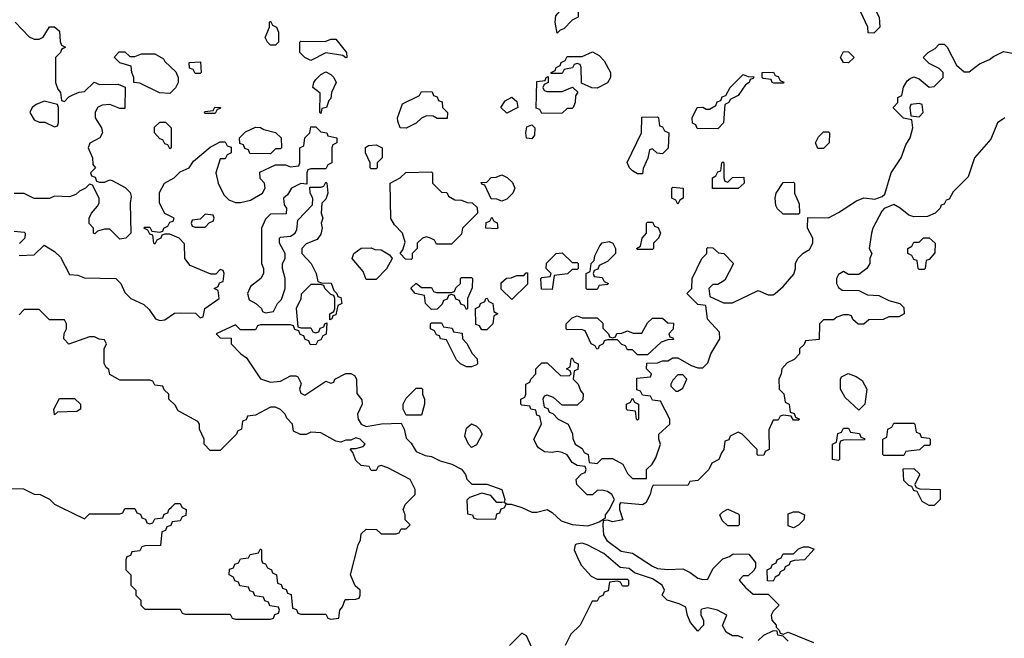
# Model space of a CAD drawing. Header units: inches. Extents: x 2701323 to 2964515, y 494916 to 722124.
# Tile 516 of 656: x 2838692 to 2842609, y 679478 to 681940. Entities that reach past the tile are written whole.
import ezdxf

# ---------------------------------------------------------------- set-up
doc = ezdxf.new("R2010")
doc.units = ezdxf.units.IN
doc.header["$MEASUREMENT"] = 0
for name, color, linetype in [('C8637', 7, 'Continuous'), ('C8638', 7, 'Continuous'), ('C8647', 7, 'Continuous'), ('C8648', 7, 'Continuous')]:
    doc.layers.add(name, color=color, linetype=linetype)

msp = doc.modelspace()

# ---------------------------------------------------------------- linework, layer by layer
at = {"layer": 'C8637', "color": 2, "elevation": 2}
for points in [[(2838854.8, 680000), (2838950, 679954), (2838970, 679974), (2839090, 679974), (2839102, 679978), (2839110, 679994), (2839150, 679994), (2839158, 679978), (2839172.7, 679972.7), (2839178, 679958), (2839192.7, 679952.7), (2839198, 679938), (2839210, 679934), (2839222, 679938), (2839230, 679954), (2839262, 679958), (2839267.3, 679972.7), (2839282, 679978), (2839286, 679990), (2839296, 680000)], [(2839337, 680000), (2839338, 679998), (2839354, 679990), (2839352.7, 679967.3), (2839338, 679962), (2839330, 679946), (2839298, 679942), (2839292.7, 679927.3), (2839278, 679922), (2839272.7, 679907.3), (2839258, 679902), (2839252.7, 679847.3), (2839190, 679846), (2839178, 679842), (2839170, 679826), (2839138, 679822), (2839132.7, 679807.3), (2839118, 679802), (2839114, 679790), (2839114, 679750), (2839134, 679730), (2839134, 679690), (2839154, 679670), (2839154, 679650), (2839174, 679630), (2839174, 679610), (2839190, 679594), (2839330, 679594), (2839338, 679578), (2839350, 679574), (2839530, 679574), (2839538, 679558), (2839550, 679554), (2839690, 679554), (2839702, 679558), (2839707.3, 679572.7), (2839722, 679578), (2839726, 679590), (2839722, 679602), (2839687.3, 679607.3), (2839682, 679622), (2839667.3, 679627.3), (2839662, 679642), (2839627.3, 679647.3), (2839622, 679662), (2839607.3, 679667.3), (2839602, 679682), (2839567.3, 679687.3), (2839562, 679702), (2839547.3, 679707.3), (2839542, 679722), (2839526, 679730), (2839527.3, 679752.7), (2839542, 679758), (2839547.3, 679772.7), (2839562, 679778), (2839570, 679794), (2839602, 679798), (2839608.4, 679811.6), (2839642, 679818), (2839650, 679834), (2839654, 679830), (2839654, 679790), (2839658, 679778), (2839670, 679774), (2839678, 679758), (2839694, 679750), (2839698, 679738), (2839714, 679730), (2839718, 679698), (2839732.7, 679692.7), (2839738, 679678), (2839752.7, 679672.7), (2839758, 679658), (2839772.7, 679652.7), (2839778, 679598), (2839792.7, 679592.7), (2839798, 679578), (2839810, 679574), (2839910, 679574), (2839918, 679558), (2839930, 679554), (2839962, 679558), (2839966, 679590), (2839976.4, 679603.6), (2839987.3, 679632.7), (2840000, 679633.1)]]:
    msp.add_lwpolyline(points, dxfattribs=at)
at = {"layer": 'C8638', "color": 2, "elevation": 2}
for points in [[(2838674, 681930), (2838730, 681872), (2838750, 681862), (2838770, 681862), (2838786, 681870), (2838810, 681912), (2838830, 681912), (2838850, 681894), (2838852.7, 681852.7), (2838858, 681838), (2838874, 681830), (2838858, 681822), (2838854, 681810), (2838834, 681790), (2838834, 681690), (2838843.6, 681663.6), (2838854, 681650), (2838858, 681618), (2838870, 681614), (2838887.3, 681632.7), (2838900.4, 681639.6), (2838928.4, 681651.6), (2838950, 681654), (2838988.4, 681691.6), (2839010, 681682), (2839083.6, 681683.6), (2839111.6, 681671.6), (2839110, 681586), (2839090, 681586), (2839050, 681602), (2839019.6, 681600.4), (2839002, 681590), (2838992, 681570), (2838992, 681550), (2839018, 681510), (2839021, 681490), (2839010.8, 681469.2), (2838971.6, 681448.4), (2838964.7, 681430), (2838982, 681390), (2838983.6, 681363.6), (2838994, 681350), (2838974, 681330), (2838978, 681318), (2838992.7, 681312.7), (2838998, 681298), (2839010, 681294), (2839030, 681294), (2839050, 681302), (2839059.6, 681299.6), (2839111.6, 681271.6), (2839131.6, 681251.6), (2839136, 681236), (2839131.3, 681210), (2839134, 681090), (2839114, 681070), (2839090, 681066), (2839050, 681106), (2839030, 681106), (2839002, 681098), (2838991.6, 681088.4), (2838986, 681090), (2838986, 681110), (2838968.4, 681128.4), (2838968, 681150), (2838978, 681170), (2839002, 681198), (2839008, 681210), (2839008, 681230), (2838982, 681282), (2838970, 681286), (2838954, 681270), (2838930, 681258), (2838915.3, 681244.7), (2838890, 681235.3), (2838830, 681238), (2838811.1, 681228.9), (2838790, 681228), (2838750, 681228), (2838710, 681248), (2838670, 681248)], [(2838690, 681001), (2838750, 681004.7), (2838790, 681042), (2838830, 681018), (2838854.4, 680994.4), (2838890, 680926), (2838923.6, 680923.6), (2838950, 680912), (2839074, 680910), (2839094, 680890), (2839110, 680854), (2839134, 680830), (2839186, 680806), (2839206.8, 680786.8), (2839232, 680750), (2839250, 680742.8), (2839270, 680746), (2839308.4, 680771.6), (2839330, 680774), (2839391.6, 680771.6), (2839410, 680754), (2839422, 680758), (2839428.9, 680791.1), (2839486, 680830), (2839482, 680862), (2839466, 680870), (2839482, 680878), (2839487.3, 680892.7), (2839502, 680898), (2839506, 680930), (2839502, 680942), (2839490, 680946), (2839472.7, 680927.3), (2839452.7, 680927.3), (2839370, 680962), (2839348.7, 680990), (2839347.3, 681047.3), (2839326, 681070), (2839290, 681086), (2839270, 681086), (2839258, 681082), (2839254, 681070), (2839238, 681062), (2839230, 681046), (2839226, 681050), (2839222, 681082), (2839210, 681086), (2839202, 681102), (2839186, 681110), (2839190, 681114), (2839210, 681114), (2839218, 681098), (2839250, 681094), (2839262, 681098), (2839266, 681110), (2839282, 681118), (2839290, 681134), (2839302, 681138), (2839306, 681150), (2839268.9, 681168.9), (2839248, 681210), (2839248.4, 681251.6), (2839268, 681290), (2839306, 681310), (2839330, 681334), (2839366, 681350), (2839383.1, 681376.9), (2839450, 681432), (2839490, 681454), (2839510, 681454), (2839518, 681438), (2839532.7, 681432.7), (2839534, 681410), (2839518, 681402), (2839510, 681386), (2839490, 681386), (2839472, 681330), (2839482, 681290), (2839503.6, 681243.6), (2839523.6, 681223.6), (2839550, 681212), (2839570, 681212), (2839610, 681222), (2839658, 681250), (2839668, 681270), (2839666, 681290), (2839648.4, 681308.4), (2839647.3, 681332.7), (2839710, 681362), (2839750, 681362), (2839770, 681354), (2839802, 681358), (2839806, 681370), (2839806, 681430), (2839822, 681438), (2839826, 681470), (2839846, 681490), (2839850, 681514), (2839870, 681514), (2839890, 681494), (2839914, 681490), (2839918, 681478), (2839954, 681470), (2839954, 681450), (2839938, 681442), (2839934, 681430), (2839934, 681370), (2839918, 681362), (2839910, 681346), (2839850, 681346), (2839838, 681342), (2839834, 681330), (2839834, 681286), (2839810, 681288), (2839774, 681270), (2839756.9, 681243.1), (2839742, 681230), (2839743.6, 681203.6), (2839754, 681190), (2839752.7, 681167.3), (2839690, 681166), (2839670, 681146), (2839654, 681110), (2839654, 680970), (2839662, 680950), (2839662, 680930), (2839652, 680910), (2839610, 680878), (2839598, 680850), (2839605.4, 680825.4), (2839631.1, 680811.1), (2839654, 680790), (2839658, 680778), (2839670, 680774), (2839702, 680778), (2839718, 680810), (2839734, 680826), (2839748, 680870), (2839748, 680910), (2839738, 680950), (2839738, 680970), (2839748, 680990), (2839748, 681010), (2839726, 681050), (2839726, 681070), (2839730, 681074), (2839770, 681078), (2839788, 681090), (2839794.6, 681105.4), (2839798, 681142), (2839856.4, 681203.6), (2839858, 681230), (2839848, 681250), (2839846, 681274), (2839890, 681274), (2839902, 681278), (2839910, 681294), (2839914, 681290), (2839918, 681250), (2839910, 681226), (2839894, 681210), (2839892, 681170), (2839898, 681150), (2839891.3, 681130), (2839896, 681110), (2839890, 681086), (2839875.3, 681064.7), (2839831.6, 681048.4), (2839814, 681030), (2839814, 681010), (2839852, 680970), (2839872, 680930), (2839878, 680898), (2839892.7, 680892.7), (2839931, 680891), (2839942, 680862), (2839954, 680850), (2839958, 680838), (2839970, 680834), (2839974, 680810), (2839958, 680802), (2839950, 680766), (2839938, 680762), (2839934, 680750), (2839926, 680746), (2839926, 680770), (2839942, 680778), (2839946, 680790), (2839946, 680830), (2839942, 680842), (2839930, 680846), (2839906, 680870), (2839902, 680882), (2839890, 680886), (2839850, 680886), (2839812, 680848), (2839811.1, 680828.9), (2839792, 680790), (2839798, 680718), (2839810, 680714), (2839850, 680714), (2839858, 680698), (2839870, 680694), (2839882, 680698), (2839887.3, 680712.7), (2839902, 680718), (2839906, 680730), (2839914, 680734), (2839911.6, 680688.4), (2839898, 680682), (2839890, 680666), (2839878, 680662), (2839870, 680646), (2839847.3, 680647.3), (2839842, 680662), (2839827.3, 680667.3), (2839822, 680682), (2839807.3, 680687.3), (2839802, 680702), (2839787.3, 680707.3), (2839782, 680722), (2839770, 680726), (2839650, 680726), (2839638, 680722), (2839630, 680706), (2839570, 680706), (2839550, 680726), (2839474, 680690), (2839490, 680674), (2839532.7, 680672.7), (2839534, 680650), (2839572, 680610), (2839594.8, 680594.8), (2839650, 680511.3), (2839690, 680498), (2839730, 680502), (2839770, 680522), (2839790, 680522), (2839798, 680518), (2839811.6, 680491.6), (2839804.7, 680470), (2839810, 680454), (2839826, 680446), (2839910, 680502), (2839930, 680494), (2839942, 680498), (2839946, 680510), (2839990, 680532), (2840000, 680532)], [(2838670, 681098), (2838710, 681094), (2838714, 681090), (2838712, 681070), (2838691, 681049)], [(2840000, 680266), (2839990, 680266), (2839970, 680258), (2839950, 680262), (2839890, 680295.3), (2839850, 680298), (2839831.1, 680288.9), (2839808.9, 680288.9), (2839782, 680302), (2839778, 680330), (2839754.6, 680354.6), (2839748, 680370), (2839730, 680388), (2839710, 680398), (2839690, 680398), (2839630, 680366), (2839598, 680362), (2839592.7, 680347.3), (2839578, 680342), (2839574, 680310), (2839558, 680302), (2839554, 680290), (2839490, 680226), (2839450, 680226), (2839426, 680250), (2839426, 680270), (2839408, 680310), (2839408, 680330), (2839400.4, 680340.4), (2839323.1, 680383.1), (2839310, 680406), (2839286, 680430), (2839286, 680450), (2839267.3, 680467.3), (2839262, 680482), (2839230, 680486), (2839222, 680502), (2839210, 680506), (2839090, 680506), (2839050, 680528), (2839047.3, 680547.3), (2839036.4, 680556.4), (2839028.4, 680571.6), (2839028, 680630), (2839038, 680650), (2839030, 680666), (2839008.4, 680668.4), (2838990, 680678), (2838970, 680678), (2838888, 680648), (2838868, 680670), (2838868.4, 680691.6), (2838878, 680710), (2838878, 680730), (2838870, 680746), (2838810, 680746), (2838770, 680786), (2838710, 680786), (2838690, 680766)], [(2838576, 680000), (2838610, 680034), (2838622, 680038), (2838626, 680050), (2838642, 680058), (2838650, 680074), (2838707.3, 680072.7), (2838750, 680052), (2838774, 680050), (2838810, 680032), (2838830, 680012), (2838854.8, 680000)], [(2839296, 680000), (2839310, 680014), (2839330, 680014), (2839337, 680000)]]:
    msp.add_lwpolyline(points, dxfattribs=at)
for points in [[(2839690, 681838), (2839678, 681850), (2839668.9, 681868.9), (2839686, 681910), (2839686, 681930), (2839690, 681934), (2839698, 681918), (2839714, 681910), (2839722, 681890), (2839722, 681850), (2839710, 681838)], [(2839990, 681788), (2839978, 681798), (2839910, 681808), (2839850, 681778), (2839826, 681790), (2839806, 681810), (2839806, 681850), (2839810, 681854), (2839907.3, 681852.7), (2839930, 681862), (2839950, 681862), (2839992, 681810), (2839994, 681790)], [(2839130, 681794), (2839150, 681794), (2839176.4, 681803.6), (2839230, 681804.7), (2839264.7, 681784.7), (2839270, 681774), (2839312.7, 681732.7), (2839322, 681710), (2839322, 681690), (2839311.6, 681668.4), (2839290, 681646), (2839248.4, 681648.4), (2839170, 681688), (2839146, 681690), (2839146, 681710), (2839138, 681730), (2839135.3, 681755.3), (2839090, 681768), (2839068.7, 681790), (2839070, 681794), (2839088.4, 681811.6), (2839110, 681812)], [(2839390, 681726), (2839382, 681742), (2839367.3, 681747.3), (2839366, 681770), (2839412, 681772), (2839414, 681730), (2839410, 681726)], [(2839890, 681566), (2839886, 681570), (2839887.3, 681647.3), (2839858, 681670), (2839862, 681690), (2839870, 681702), (2839890, 681722), (2839910, 681732), (2839930, 681722), (2839942, 681710), (2839951.3, 681690), (2839932, 681650), (2839930, 681626), (2839922, 681618), (2839912, 681590), (2839894, 681586)], [(2838790, 681615.3), (2838756.9, 681603.1), (2838742, 681590), (2838732, 681570), (2838750, 681542), (2838770, 681532), (2838791.6, 681531.6), (2838830, 681514), (2838842, 681518), (2838846, 681530), (2838846, 681590), (2838842, 681602)], [(2839430, 681566), (2839426, 681570), (2839430, 681574), (2839462, 681578), (2839468.4, 681591.6), (2839491.1, 681591.1), (2839490, 681586), (2839478, 681582), (2839470, 681566)], [(2839290, 681426), (2839282, 681442), (2839270, 681446), (2839262, 681462), (2839250, 681466), (2839228, 681490), (2839228.4, 681511.6), (2839250, 681532), (2839272, 681532), (2839294, 681510), (2839294, 681430)], [(2839690, 681406), (2839607.3, 681407.3), (2839602, 681422), (2839587.3, 681427.3), (2839582, 681442), (2839567.3, 681447.3), (2839566, 681470), (2839590, 681494), (2839630, 681512), (2839650, 681511.3), (2839663.6, 681503.6), (2839710, 681491.3), (2839732, 681470), (2839734, 681430), (2839730, 681426), (2839710, 681426)], [(2839430, 681166), (2839410, 681146), (2839378, 681142), (2839374, 681130), (2839378, 681118), (2839390, 681114), (2839430, 681114), (2839447.3, 681132.7), (2839462, 681138), (2839466, 681150), (2839462, 681162)], [(2838830, 680368), (2838828, 680390), (2838850, 680432), (2838910, 680432), (2838934, 680410), (2838934, 680390), (2838919.6, 680380.4), (2838842, 680378)]]:
    msp.add_lwpolyline(points, close=True, dxfattribs=at)
at = {"layer": 'C8647', "color": 2, "elevation": 2}
for points in [[(2840000, 679633.1), (2840030, 679634), (2840042, 679638), (2840046, 679650), (2840046, 679670), (2840027.3, 679687.3), (2840008, 679730), (2840038, 679850), (2840048, 679870), (2840050, 679894), (2840070, 679912), (2840111.6, 679911.6), (2840130, 679894), (2840190, 679894), (2840202, 679898), (2840210, 679914), (2840230, 679914), (2840246, 679930), (2840226, 679950), (2840226, 679970), (2840218, 679990), (2840222, 680000)], [(2840472.9, 680000), (2840474, 679974), (2840494, 679970), (2840498, 679958), (2840512.7, 679952.7), (2840586, 679954), (2840590, 679974), (2840602, 679978), (2840607.3, 679992.7), (2840622, 679998), (2840622.7, 680000)], [(2840686.2, 680000), (2840690, 679998.8), (2840730, 679980.7), (2840750, 679980.7), (2840790, 679990.8), (2840810, 679978.8), (2840846.2, 679946.2), (2840890, 679930.5), (2840950, 679926), (2840970, 679931.3), (2840998, 679942), (2841022, 679958), (2841022, 679970), (2841038, 679990), (2841043, 680000)], [(2841078.4, 680000), (2841078.8, 679990), (2841091.3, 679950), (2841050, 679942), (2841030, 679948), (2841014, 679946), (2841011.6, 679928.4), (2841014.8, 679890), (2841027.9, 679867.9), (2841084.9, 679824.9), (2841130, 679817.3), (2841210, 679764.7), (2841230, 679756), (2841270, 679751.3), (2841330, 679754), (2841359.8, 679739.8), (2841390, 679718), (2841410, 679712), (2841430, 679714), (2841450, 679754), (2841490, 679794), (2841516.4, 679803.6), (2841530, 679814), (2841592.7, 679812.7), (2841619.6, 679779.6), (2841619.6, 679760.4), (2841612.7, 679747.3), (2841590, 679726), (2841570, 679726), (2841554, 679710), (2841579.6, 679679.6), (2841610, 679654), (2841670, 679654), (2841714, 679610), (2841690, 679586), (2841682, 679570), (2841684.7, 679550), (2841702, 679530), (2841702, 679522), (2841714, 679510), (2841718, 679498), (2841730, 679494), (2841750, 679502), (2841850, 679460.7)], [(2841570, 679478), (2841550, 679488), (2841528.4, 679488.4), (2841503.1, 679503.1), (2841488.4, 679528.4), (2841506, 679570), (2841468, 679590), (2841430, 679599), (2841405.4, 679594.6), (2841402, 679590), (2841402, 679570), (2841412, 679550), (2841412, 679530), (2841390, 679506), (2841360.4, 679540.4), (2841348.4, 679568.4), (2841342, 679602), (2841315.3, 679615.3), (2841268, 679630), (2841248, 679650), (2841258, 679670), (2841248, 679690), (2841210, 679715.3), (2841138, 679738), (2841116.5, 679756.5), (2841080.4, 679760.4), (2841016.2, 679816.2), (2840950, 679849.4), (2840930, 679857.2), (2840906.8, 679853.2), (2840902, 679850), (2840898, 679830), (2840914.8, 679790), (2840927.3, 679767.3), (2840965.4, 679725.4), (2840990, 679714), (2841110, 679714), (2841114, 679710), (2841114, 679690), (2841110, 679686), (2841090, 679686), (2841082, 679702), (2841070, 679706), (2841038, 679702), (2841032.7, 679667.3), (2841018, 679662), (2841014, 679650), (2840998, 679642), (2840990, 679626), (2840970, 679626), (2840922, 679530), (2840885.4, 679494.6), (2840862, 679450)], [(2841750, 679466), (2841730, 679486), (2841708, 679490), (2841706, 679506), (2841690, 679508), (2841651.1, 679488.9), (2841630, 679468.7)], [(2840730, 679442), (2840708.4, 679488.4), (2840690, 679498), (2840641, 679450)]]:
    msp.add_lwpolyline(points, dxfattribs=at)
for points in [[(2841510, 679926), (2841487.3, 679947.3), (2841478, 679970), (2841490, 679982), (2841510, 679992), (2841550, 679974), (2841554, 679970), (2841554, 679930), (2841550, 679926)], [(2841770, 679918), (2841750, 679926), (2841750, 679974), (2841770, 679982), (2841790, 679982), (2841814, 679970), (2841812, 679950), (2841790, 679928)], [(2841690, 679706), (2841667.3, 679707.3), (2841666, 679750), (2841682, 679758), (2841686, 679770), (2841702, 679778), (2841706, 679790), (2841722, 679798), (2841730, 679814), (2841770, 679814), (2841790, 679834), (2841810, 679842), (2841830, 679842), (2841852.7, 679832.7), (2841814, 679790), (2841772.7, 679787.3), (2841758, 679782), (2841754, 679770), (2841738, 679762), (2841734, 679750), (2841718, 679742), (2841714, 679730), (2841698, 679722)]]:
    msp.add_lwpolyline(points, close=True, dxfattribs=at)
at = {"layer": 'C8648', "color": 2, "elevation": 2}
for points in [[(2842090, 681886), (2842067.3, 681887.3), (2842066, 681910), (2842038, 681970), (2842038, 681990), (2842028, 682010), (2842026, 682090), (2842030, 682094), (2842034, 682090), (2842038, 682058), (2842072, 682050), (2842082, 682030), (2842083.6, 682003.6), (2842112, 681950), (2842114, 681910)], [(2840830, 681886), (2840822, 681930), (2840824.7, 681955.3), (2840850, 681984.7), (2840871.1, 681991.1), (2840894, 681990), (2840914, 681970), (2840914, 681950), (2840890, 681938), (2840856.9, 681903.1), (2840842, 681898)], [(2840990, 681668), (2840968.4, 681668.4), (2840927.3, 681687.3), (2840926, 681750), (2840922, 681762), (2840910, 681766), (2840898, 681762), (2840892, 681748), (2840858, 681742), (2840850, 681726), (2840806, 681726), (2840806, 681730), (2840822, 681738), (2840826, 681750), (2840842, 681758), (2840846, 681770), (2840862, 681778), (2840870, 681794), (2840930, 681794), (2840971.6, 681811.6), (2840996.9, 681796.9), (2841016.9, 681776.9), (2841042, 681730), (2841042, 681710), (2841031.1, 681688.9)], [(2841990, 681768.7), (2841969, 681769), (2841958, 681790), (2841970, 681814), (2841990, 681812), (2842012, 681790)], [(2840790, 681654), (2840850, 681654), (2840892, 681672), (2840912, 681652), (2840903.6, 681636.4), (2840902, 681610), (2840894, 681590), (2840890, 681586), (2840870, 681586), (2840850, 681568), (2840770, 681566), (2840762, 681582), (2840747.3, 681587.3), (2840750, 681694), (2840782, 681698), (2840786, 681710), (2840794, 681714), (2840794, 681690), (2840778, 681682), (2840774, 681670), (2840778, 681658)], [(2841470, 681506), (2841387.3, 681507.3), (2841382, 681522), (2841368.4, 681528.4), (2841368, 681550), (2841388, 681590), (2841410, 681592), (2841423.6, 681583.6), (2841436.4, 681583.6), (2841462, 681598), (2841467.3, 681612.7), (2841482, 681618), (2841487.3, 681632.7), (2841502, 681638), (2841518, 681670), (2841570, 681722), (2841590, 681714), (2841612.7, 681712.7), (2841610, 681706), (2841598, 681702), (2841594, 681690), (2841579.6, 681680.4), (2841550, 681638), (2841518, 681622), (2841514, 681610), (2841498, 681602), (2841492, 681530)], [(2841692.7, 681687.3), (2841686, 681690), (2841682, 681702), (2841650, 681706), (2841646, 681710), (2841646, 681730), (2841691.6, 681731.6), (2841698, 681718), (2841710, 681714), (2841718, 681698), (2841731.6, 681691.6), (2841730, 681688)], [(2840352.7, 681547.3), (2840336.4, 681556.4), (2840310, 681558), (2840290, 681548), (2840270, 681528), (2840230, 681508), (2840206, 681510), (2840196.4, 681536.4), (2840195.3, 681550), (2840215.3, 681604.7), (2840282, 681638), (2840290, 681654), (2840332.7, 681652.7), (2840338, 681638), (2840352.7, 681632.7), (2840358, 681618), (2840372.7, 681612.7), (2840374, 681590), (2840394, 681570), (2840392.7, 681547.3)], [(2840630, 681568), (2840606, 681590), (2840623.1, 681616.9), (2840650, 681632), (2840670, 681614), (2840674, 681590)], [(2842270, 681606), (2842238, 681602), (2842234, 681590), (2842238, 681558), (2842270, 681554), (2842286, 681570), (2842282, 681602)], [(2841250, 681406), (2841228.4, 681408.4), (2841210, 681426), (2841198, 681422), (2841191.6, 681388.4), (2841172.7, 681347.3), (2841170, 681326), (2841150, 681326), (2841130, 681338), (2841118, 681350), (2841108.4, 681371.6), (2841166, 681490), (2841167.3, 681552.7), (2841230, 681554), (2841234, 681550), (2841238, 681518), (2841250, 681514), (2841258, 681498), (2841274, 681490), (2841271.6, 681428.4)], [(2840730, 681466), (2840708.7, 681468.7), (2840706, 681490), (2840710, 681514), (2840730, 681522), (2840742, 681510), (2840739.6, 681480.4)], [(2841867.3, 681427.3), (2841858, 681450), (2841870, 681474), (2841890, 681494), (2841910, 681494), (2841914, 681490), (2841912, 681450), (2841890, 681428)], [(2840090, 681346), (2840086, 681350), (2840086, 681370), (2840068, 681410), (2840068.4, 681431.6), (2840080.4, 681439.6), (2840110, 681442), (2840134, 681430), (2840134, 681390), (2840114, 681370), (2840114, 681350), (2840110, 681346)], [(2841510, 681294), (2841528, 681312), (2841572.7, 681312.7), (2841574, 681290), (2841550, 681268), (2841448.4, 681268.4), (2841448, 681310), (2841462, 681318), (2841470, 681334), (2841482, 681338), (2841486, 681370), (2841490, 681374), (2841494, 681370), (2841494, 681310), (2841498, 681298)], [(2840350, 681046), (2840342, 681062), (2840326, 681070), (2840310, 681075.3), (2840294, 681070), (2840274, 681050), (2840274, 681030), (2840254, 681010), (2840254, 680990), (2840250, 680986), (2840227.3, 680987.3), (2840206, 681010), (2840216.4, 681023.6), (2840226, 681054), (2840215.3, 681090), (2840183.1, 681123.1), (2840168.4, 681148.4), (2840166, 681290), (2840206, 681310), (2840228.4, 681331.6), (2840330, 681334), (2840334, 681330), (2840334, 681290), (2840370, 681254), (2840391.6, 681251.6), (2840398, 681238), (2840423.6, 681223.6), (2840450, 681222), (2840472.7, 681212.7), (2840491.6, 681211.6), (2840512.7, 681192.7), (2840514, 681170), (2840454, 681110), (2840450, 681086), (2840410, 681046)], [(2840610, 681218), (2840590, 681226), (2840567.3, 681227.3), (2840542, 681282), (2840530, 681286), (2840528, 681292), (2840550, 681294), (2840568.4, 681311.6), (2840587.3, 681312.7), (2840610, 681322), (2840631.6, 681311.6), (2840652.7, 681292.7), (2840662, 681270), (2840654, 681250), (2840630, 681226)], [(2841310, 681206), (2841302, 681222), (2841286, 681230), (2841286, 681270), (2841290, 681274), (2841332, 681270), (2841332, 681230), (2841318, 681222)], [(2841730, 681166), (2841707.3, 681187.3), (2841700.4, 681200.4), (2841698, 681230), (2841702, 681250), (2841730, 681292), (2841770, 681294), (2841774, 681290), (2841774, 681250), (2841792.7, 681207.3), (2841794, 681170), (2841790, 681166)], [(2840590, 681108), (2840546, 681110), (2840547.3, 681132.7), (2840562, 681138), (2840570, 681154), (2840578, 681138), (2840591.6, 681131.6), (2840594, 681110)], [(2841150, 681026), (2841146, 681030), (2841162, 681038), (2841168, 681070), (2841186, 681090), (2841186, 681130), (2841190, 681134), (2841210, 681134), (2841218, 681118), (2841232.7, 681112.7), (2841242, 681090), (2841234, 681070), (2841214, 681050), (2841214, 681030), (2841210, 681026)], [(2842270, 680946), (2842266, 680950), (2842262, 680982), (2842250, 680986), (2842242, 681002), (2842226, 681010), (2842226, 681030), (2842242, 681038), (2842250, 681054), (2842270, 681054), (2842288.4, 681071.6), (2842310, 681072), (2842334, 681050), (2842332.7, 681012.7), (2842310, 680986), (2842298, 680982), (2842294, 680950), (2842290, 680946)], [(2840070, 680906), (2840058, 680938), (2840015.3, 680990), (2840022, 681010), (2840050, 681031.3), (2840090, 681032), (2840105.4, 681025.4), (2840130, 681024.7), (2840163.6, 681003.6), (2840174, 680990), (2840151.1, 680948.9), (2840110, 680906)], [(2840950, 680866), (2840946, 680870), (2840946, 680930), (2840962, 680938), (2840966, 680970), (2840978, 680982), (2840980.4, 680999.6), (2841000.2, 681039.8), (2841010, 681052), (2841036.9, 681056.9), (2841052, 681050), (2841062, 681030), (2841062, 681010), (2841030, 680978), (2840998, 680962), (2840992.7, 680947.3), (2840978, 680942), (2840974, 680930), (2840978, 680918), (2841010, 680914), (2841018, 680898), (2841034, 680890), (2841030, 680886), (2840998, 680882), (2840990, 680866)], [(2840890, 680974), (2840910, 680974), (2840914, 680970), (2840914, 680950), (2840910, 680946), (2840890, 680946), (2840871.6, 680928.4), (2840818, 680922), (2840810, 680866), (2840768, 680868), (2840766, 680910), (2840770, 680914), (2840802, 680918), (2840806, 680930), (2840786, 680950), (2840788.4, 680971.6), (2840826, 681010), (2840850, 681012)], [(2840470, 680786), (2840462, 680802), (2840447.3, 680807.3), (2840442, 680822), (2840427.3, 680827.3), (2840422, 680842), (2840410, 680846), (2840398, 680842), (2840392.7, 680827.3), (2840378, 680822), (2840372.7, 680807.3), (2840352.7, 680787.3), (2840330, 680786), (2840306, 680810), (2840302, 680842), (2840266, 680850), (2840248.4, 680871.6), (2840270, 680892), (2840290, 680874), (2840330, 680874), (2840338, 680858), (2840350, 680854), (2840410, 680854), (2840422, 680858), (2840427.3, 680872.7), (2840446, 680890), (2840446, 680910), (2840450, 680914), (2840490, 680914), (2840494, 680910), (2840492.7, 680872.7), (2840474, 680830), (2840474, 680790)], [(2840650, 680826), (2840607.3, 680867.3), (2840607.3, 680892.7), (2840628.4, 680911.6), (2840647.3, 680912.7), (2840670, 680922), (2840698, 680922), (2840707.3, 680932.7), (2840712.7, 680932.7), (2840712.7, 680887.3)], [(2840530, 680706), (2840522, 680722), (2840507.3, 680727.3), (2840506, 680790), (2840522, 680798), (2840526, 680810), (2840542, 680818), (2840546, 680830), (2840552, 680832), (2840558, 680818), (2840574, 680810), (2840578, 680778), (2840594, 680770), (2840578, 680762), (2840574, 680730), (2840550, 680706)], [(2840930, 680754), (2840990, 680754), (2841011.6, 680731.6), (2841012.7, 680712.7), (2841034, 680690), (2841038, 680678), (2841050, 680674), (2841062, 680678), (2841068.4, 680691.6), (2841087.3, 680692.7), (2841110, 680702), (2841132.7, 680692.7), (2841167.3, 680692.7), (2841190, 680734), (2841210, 680752), (2841250, 680752), (2841270, 680734), (2841292.7, 680732.7), (2841291.6, 680708.4), (2841274, 680690), (2841278, 680678), (2841290, 680674), (2841292.7, 680667.3), (2841270, 680666), (2841243.6, 680656.4), (2841190, 680606), (2841150, 680606), (2841130, 680626), (2841110, 680626), (2841102, 680642), (2841087.3, 680647.3), (2841070, 680666), (2841030, 680666), (2841018, 680662), (2841014, 680650), (2840998, 680642), (2840994, 680630), (2840988.4, 680628.4), (2840982, 680642), (2840966, 680650), (2840942, 680702), (2840927.3, 680707.3), (2840870, 680706), (2840866, 680710), (2840866, 680730), (2840890, 680754), (2840910, 680762)], [(2840470, 680558), (2840446, 680570), (2840430, 680586), (2840390, 680666), (2840366, 680670), (2840362, 680682), (2840350, 680686), (2840342, 680702), (2840326, 680710), (2840326, 680730), (2840330, 680734), (2840370, 680734), (2840378, 680718), (2840412.7, 680712.7), (2840418, 680698), (2840452.7, 680692.7), (2840454, 680670), (2840471.6, 680651.6), (2840491.6, 680611.6), (2840512, 680590), (2840514, 680570), (2840510, 680566), (2840490, 680558)], [(2841330, 680526), (2841310, 680526), (2841290, 680506), (2841282, 680490), (2841282, 680482), (2841290, 680474), (2841302, 680462), (2841310, 680462), (2841330, 680474), (2841346, 680510)], [(2842030, 680386), (2841976.4, 680436.4), (2841958, 680470), (2841958, 680510), (2841962, 680518), (2841988, 680532), (2842019.6, 680519.6), (2842043.6, 680503.6), (2842062, 680470), (2842054, 680410)], [(2840230, 680366), (2840218, 680390), (2840218, 680410), (2840230, 680434), (2840270, 680474), (2840290, 680474), (2840294, 680470), (2840294, 680450), (2840302, 680430), (2840302, 680410), (2840290, 680366)], [(2841150, 680346), (2841146, 680350), (2841142, 680382), (2841110, 680386), (2841106, 680390), (2841106, 680410), (2841122, 680418), (2841130, 680434), (2841138, 680418), (2841154, 680410), (2841154, 680350)], [(2840490, 680238), (2840478, 680250), (2840463.1, 680283.1), (2840470, 680314), (2840490, 680332), (2840510, 680322), (2840522, 680310), (2840532, 680290), (2840510, 680248)], [(2842130, 680206), (2842126, 680210), (2842126, 680270), (2842142, 680278), (2842146, 680310), (2842162, 680318), (2842170, 680334), (2842250, 680334), (2842254, 680330), (2842258, 680298), (2842272.7, 680292.7), (2842278, 680278), (2842310, 680274), (2842314, 680270), (2842314, 680250), (2842310, 680246), (2842290, 680246), (2842271.6, 680228.4), (2842218, 680222), (2842210, 680206)], [(2841950, 680186), (2841926, 680190), (2841926, 680250), (2841942, 680258), (2841947.3, 680292.7), (2841962, 680298), (2841970, 680314), (2841990, 680314), (2841998, 680298), (2842032.7, 680292.7), (2842038, 680278), (2842052.7, 680272.7), (2842052.7, 680267.3), (2841970, 680266), (2841958, 680262), (2841954, 680250), (2841954, 680190)], [(2842310, 680006), (2842283.1, 680023.1), (2842262, 680062), (2842250, 680066), (2842242, 680082), (2842230, 680086), (2842210, 680106), (2842207.3, 680152.7), (2842250, 680154), (2842270, 680134), (2842271.6, 680128.4), (2842254, 680090), (2842258, 680078), (2842272.7, 680072.7), (2842354, 680070), (2842354, 680030), (2842330, 680006)]]:
    msp.add_lwpolyline(points, close=True, dxfattribs=at)
for points in [[(2841043, 680000), (2841058, 680030), (2841048, 680050), (2841030, 680062), (2841010, 680068), (2840990, 680066), (2840971.6, 680048.4), (2840950, 680048.7), (2840909, 680090), (2840906, 680110), (2840927.3, 680132.7), (2840942, 680138), (2840946, 680150), (2840942, 680162), (2840910, 680166), (2840890, 680178), (2840870, 680208), (2840850, 680218), (2840830, 680222), (2840810, 680218), (2840780.4, 680220.4), (2840756.4, 680236.4), (2840750, 680246), (2840738, 680270), (2840768, 680330), (2840762, 680362), (2840750, 680366), (2840746, 680386), (2840726, 680390), (2840722, 680402), (2840690, 680406), (2840686, 680410), (2840686, 680430), (2840702, 680438), (2840706, 680450), (2840706, 680490), (2840722, 680498), (2840726, 680510), (2840746, 680530), (2840746, 680550), (2840770, 680574), (2840790, 680574), (2840843.6, 680523.6), (2840878, 680522), (2840886, 680530), (2840882, 680542), (2840868, 680550), (2840882, 680558), (2840886, 680590), (2840890, 680594), (2840898, 680578), (2840914, 680570), (2840912.7, 680547.3), (2840898, 680542), (2840894, 680510), (2840914, 680490), (2840923.6, 680463.6), (2840934, 680450), (2840932.7, 680427.3), (2840910, 680406), (2840850, 680406), (2840816.4, 680436.4), (2840790, 680446), (2840778, 680442), (2840774, 680430), (2840778, 680398), (2840792.7, 680392.7), (2840798, 680378), (2840812.7, 680372.7), (2840834, 680350), (2840874, 680330), (2840891.6, 680291.6), (2840892.7, 680272.7), (2840902, 680250), (2840930, 680234), (2840938, 680218), (2840954, 680210), (2840958, 680178), (2840990, 680174), (2841010, 680194), (2841050, 680194), (2841091.1, 680171.1), (2841110, 680134), (2841130, 680114), (2841186, 680114), (2841186, 680150), (2841208.4, 680171.6), (2841223.1, 680196.9), (2841242, 680250), (2841235.3, 680270), (2841235.3, 680290), (2841278, 680330), (2841278, 680350), (2841242, 680422), (2841210, 680426), (2841202, 680442), (2841170, 680446), (2841162, 680462), (2841147.3, 680467.3), (2841147.3, 680512.7), (2841202, 680518), (2841206, 680530), (2841186, 680550), (2841187.3, 680572.7), (2841230, 680574), (2841250, 680582), (2841270, 680582), (2841290, 680594), (2841310, 680594), (2841363.6, 680563.6), (2841390, 680554), (2841410, 680554), (2841430, 680574), (2841442, 680610), (2841478, 680670), (2841476.4, 680696.4), (2841428.4, 680748.4), (2841422, 680802), (2841390, 680806), (2841346, 680850), (2841366, 680870), (2841368, 680910), (2841406, 680990), (2841426, 681010), (2841426, 681030), (2841430, 681034), (2841450, 681032), (2841472.7, 681012.7), (2841494, 681010), (2841532, 680970), (2841496.9, 680903.1), (2841470, 680886), (2841450, 680886), (2841434, 680870), (2841438, 680838), (2841492.7, 680812.7), (2841527.3, 680812.7), (2841630, 680862), (2841670, 680844.7), (2841690, 680844.7), (2841698, 680850), (2841730, 680878), (2841772.5, 680927.5), (2841779, 680950), (2841779, 680970), (2841788, 680990), (2841809.1, 681010.9), (2841834, 681026), (2841848, 681050), (2841848, 681070), (2841826, 681110), (2841827.3, 681152.7), (2841910, 681152), (2841950, 681172), (2842020.9, 681219.1), (2842050, 681231), (2842094.6, 681225.4), (2842123.1, 681236.9), (2842134, 681246), (2842159, 681330), (2842199, 681390), (2842218, 681442), (2842235.3, 681470), (2842246, 681510), (2842242, 681542), (2842208.4, 681548.4), (2842168.4, 681588.4), (2842168.4, 681591.6), (2842186, 681610), (2842186, 681630), (2842202, 681638), (2842208.4, 681671.6), (2842223.1, 681696.9), (2842234.6, 681705.4), (2842250, 681712), (2842270, 681704.7), (2842310, 681672), (2842330, 681674), (2842366, 681710), (2842366, 681730), (2842350, 681746), (2842310, 681766), (2842286, 681790), (2842306, 681810), (2842334.6, 681825.4), (2842350, 681842), (2842370, 681842), (2842382, 681830), (2842419.6, 681759.6), (2842450, 681732), (2842470, 681732), (2842510, 681764.7), (2842550, 681781), (2842566, 681794), (2842606.3, 681813.7), (2842670, 681802)], [(2842611.1, 681548.9), (2842582, 681530), (2842555.3, 681464.7), (2842491.3, 681390), (2842465.4, 681314.6), (2842405.4, 681254.6), (2842390, 681226), (2842378, 681222), (2842370, 681206), (2842358, 681202), (2842354, 681190), (2842334, 681170), (2842303.6, 681156.4), (2842250, 681155.3), (2842230, 681162), (2842195.3, 681190), (2842170, 681204), (2842131.1, 681188.9), (2842122, 681178), (2842086.8, 681110), (2842081, 681090), (2842072, 681030), (2842082, 681010), (2842074, 680990), (2842074, 680970), (2842062, 680950), (2842030, 680926), (2841990, 680926), (2841970, 680938), (2841950, 680926), (2841942, 680910), (2841942, 680890), (2841950, 680874), (2841963.6, 680863.6), (2842030, 680862), (2842065.4, 680845.4), (2842110, 680842), (2842150, 680822), (2842194, 680810), (2842210, 680794), (2842211, 680769), (2842190, 680758), (2842150, 680758), (2842127.3, 680747.3), (2842070, 680746), (2842050, 680728), (2842028.4, 680728.4), (2842007.3, 680747.3), (2842002, 680762), (2841990, 680766), (2841970, 680766), (2841943.6, 680756.4), (2841930, 680746), (2841890, 680746), (2841874, 680730), (2841872.7, 680667.3), (2841818, 680662), (2841812.7, 680647.3), (2841794, 680630), (2841794, 680610), (2841772.7, 680587.3), (2841745.4, 680574.6), (2841724.7, 680550), (2841722, 680530), (2841712, 680510), (2841714, 680470), (2841731.6, 680451.6), (2841738, 680418), (2841754, 680410), (2841758, 680378), (2841772.7, 680372.7), (2841778, 680358), (2841794, 680350), (2841790, 680346), (2841770, 680346), (2841762, 680362), (2841730, 680366), (2841718, 680362), (2841710, 680346), (2841690, 680346), (2841672.7, 680307.3), (2841674, 680230), (2841658, 680222), (2841652.7, 680207.3), (2841630, 680206), (2841626, 680210), (2841626, 680230), (2841566, 680290), (2841550, 680298), (2841518, 680282), (2841512.7, 680267.3), (2841498, 680262), (2841494, 680230), (2841483.6, 680216.4), (2841474, 680190), (2841445.4, 680174.6), (2841434, 680150), (2841390, 680106), (2841358, 680102), (2841350, 680086), (2841212.7, 680087.3), (2841205.4, 680074.6), (2841201, 680050), (2841182.5, 680017.5), (2841170, 680009.2), (2841082.8, 680017.2), (2841078, 680010), (2841078.4, 680000)], [(2840000, 680532), (2840010, 680532), (2840023.6, 680523.6), (2840032, 680510), (2840032.7, 680452.7), (2840052.7, 680427.3), (2840054, 680410), (2840036, 680370), (2840038.8, 680350), (2840050.7, 680330.7), (2840070, 680321), (2840131.3, 680331.3), (2840210, 680334), (2840222, 680310), (2840230, 680274), (2840250, 680254), (2840270, 680222), (2840305.4, 680205.4), (2840330, 680201), (2840364.5, 680184.5), (2840410.7, 680170.7), (2840450, 680151), (2840466, 680130), (2840471, 680111), (2840491.3, 680091.3), (2840550.9, 680090.9), (2840610.6, 680070.6), (2840622, 680030), (2840619.6, 680020.4), (2840610, 680018), (2840590, 680018), (2840566, 680046), (2840530, 680055.3), (2840481, 680039), (2840471.6, 680028.4), (2840472.9, 680000)], [(2840222, 680000), (2840226, 680010), (2840266, 680050), (2840266, 680070), (2840246, 680110), (2840156.4, 680156.4), (2840130, 680166), (2840118, 680162), (2840110, 680146), (2840090, 680146), (2840082, 680162), (2840050, 680166), (2840030, 680186), (2840018, 680218), (2840008, 680230), (2840010, 680234), (2840030, 680234), (2840058, 680242), (2840066, 680250), (2840046, 680270), (2840030, 680275.3), (2840010, 680266), (2840000, 680266)], [(2840622.7, 680000), (2840626, 680010), (2840622, 680018), (2840632, 680012), (2840648, 680012), (2840686.2, 680000)]]:
    msp.add_lwpolyline(points, dxfattribs=at)

doc.saveas('drawing.dxf')
